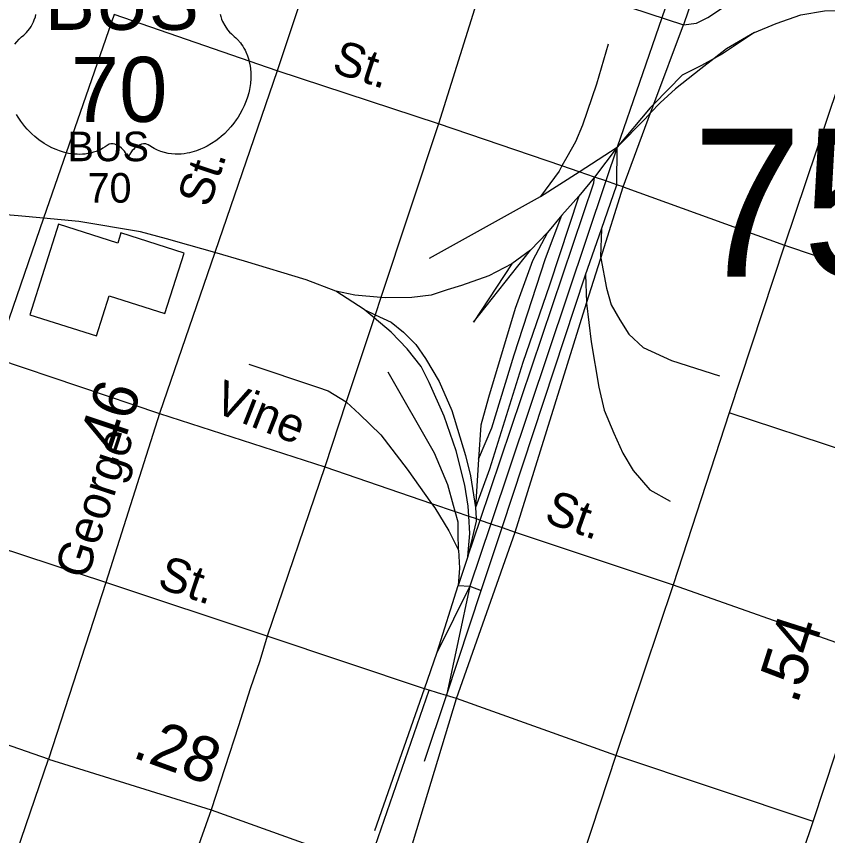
# Model space of a CAD drawing. Extents: x 2206922 to 2357709, y 510027 to 673830.
# Drawn here: x 2298229 to 2300476, y 596917 to 599186 of the extents above; entities that cross this region are included whole.
import ezdxf

# ---------------------------------------------------------------- set-up
doc = ezdxf.new("R2010")
doc.units = 0
for name, color, linetype in [('Exist Cultural Warehouse Building Footprint', 7, 'Continuous'), ('Exist Railroad Mainline', 7, 'Continuous'), ('Exist Railroad Siding', 7, 'Continuous'), ('Exist Road Non-System Type 51', 7, 'Continuous'), ('Exist Road Non-System Type 51 Label', 7, 'Continuous'), ('Exist Road Primary US Attributed', 7, 'Continuous'), ('Exist Road Primary US Label', 7, 'Continuous'), ('Exist Road Primary US Mileage Tenths English Label', 7, 'Continuous'), ('Exist Road Primary US Shield CELL', 7, 'Continuous'), ('Exist Road Primary US Shield Number Label', 7, 'Continuous'), ('Exist Road Secondary Structure Standard Bridge Number Label', 7, 'Continuous'), ('Exist Road Secondary Type 51 Attributed', 7, 'Continuous')]:
    doc.layers.add(name, color=color, linetype=linetype)

msp = doc.modelspace()

# ---------------------------------------------------------------- linework, layer by layer
at = {"layer": 'Exist Cultural Warehouse Building Footprint'}
for p, q in [((2298346, 598610.3), (2298266.3, 598359.9)), ((2298510, 598558.1), (2298346, 598610.3)), ((2298518.9, 598586.2), (2298510, 598558.1)), ((2298693.7, 598530.5), (2298518.9, 598586.2)), ((2298640.3, 598362.8), (2298693.7, 598530.5)), ((2298450.8, 598301.2), (2298486, 598411.9)), ((2298486, 598411.9), (2298640.3, 598362.8)), ((2298266.3, 598359.9), (2298450.8, 598301.2))]:
    msp.add_line(p, q, dxfattribs=at)
at = {"layer": 'Exist Railroad Mainline'}
for p, q in [((2300100.9, 599427.3), (2300016.7, 599182.2)), ((2300016.7, 599182.2), (2299893.5, 598823.6)), ((2299830.4, 598740.8), (2299786.9, 598688.4)), ((2299786.9, 598688.4), (2299739.7, 598635.9)), ((2299739.7, 598635.9), (2299700.2, 598587.5)), ((2299700.2, 598587.5), (2299652.8, 598539)), ((2299652.8, 598539), (2299601.1, 598500.5)), ((2299192.7, 598374.1), (2299114.2, 598425.3)), ((2299479.9, 597689.5), (2299452.7, 597609.4)), ((2299394.8, 597424.8), (2299452.7, 597609.4)), ((2299484.8, 597607.7), (2299394.8, 597424.8))]:
    msp.add_line(p, q, dxfattribs=at)
for points in [[(2300273.9, 599141.4), (2300333.5, 599166.1), (2300401.4, 599190.8), (2300467.1, 599201.5), (2300559.1, 599202.4), (2300574.4, 599201.3), (2300659, 599195.4), (2300765.1, 599184.7), (2300879.3, 599165.9), (2301005.4, 599143.2), (2301103.5, 599126.4), (2301154.3, 599121.4)], [(2300273.9, 599141.4), (2300196, 599096.1), (2300161.7, 599069.5)], [(2300161.7, 599069.5), (2300124.6, 599040.8), (2300054.8, 598985.6), (2300012.6, 598946.7), (2299985.8, 598918.8), (2299970.4, 598902.8), (2299893.5, 598823.6)], [(2299893.5, 598823.6), (2299862.1, 598730.3), (2299543, 597780.9), (2299484.8, 597607.7)], [(2299893.5, 598823.6), (2299830.6, 598741.1), (2299830.4, 598740.8)], [(2298779.1, 598532.2), (2298707, 598552.9), (2298644.9, 598570.2), (2298572.7, 598589.5), (2298402.5, 598617.6), (2298304.6, 598627), (2298234.4, 598633.8), (2298144.3, 598640.7), (2298115.3, 598640.5), (2298001.6, 598613.5), (2297953.7, 598599), (2297914, 598582.6), (2297874.1, 598566.3), (2297830.4, 598539.8), (2297790.8, 598515.8), (2297766.8, 598501.3), (2297739, 598481), (2297697.4, 598448.7), (2297653.8, 598410.2), (2297580.3, 598351.5), (2297508.9, 598293), (2297407.8, 598210.1), (2297256.9, 598090.6)], [(2299114.2, 598425.3), (2299032, 598456.4), (2298861.4, 598508.5), (2298779.1, 598532.2)], [(2299601.1, 598500.5), (2299537.4, 598467.9), (2299461.9, 598441), (2299422, 598428.6), (2299378.1, 598414.2), (2299324.2, 598407.6), (2299252.2, 598406.7), (2299238.7, 598407.8), (2299166.3, 598413.8), (2299114.2, 598425.3)], [(2299479.9, 597689.5), (2299485.3, 597753.6), (2299482.2, 597801.8), (2299480.4, 597829.6), (2299471.7, 597887.5), (2299446.8, 597983.1), (2299413.7, 598078.8), (2299372.7, 598172.1), (2299350.4, 598216), (2299311.7, 598265.5), (2299267.3, 598311.1), (2299219.9, 598351.1), (2299192.7, 598374.1)], [(2299222.1, 596931.1), (2299359.5, 597323.8), (2299394.8, 597424.8)]]:
    msp.add_lwpolyline(points, dxfattribs=at)
at = {"layer": 'Exist Railroad Siding'}
for p, q in [((2299373, 598516), (2299681, 598687.3)), ((2299805.4, 598470.7), (2299849.9, 598597.1)), ((2299509, 597959.8), (2299500.4, 597825.8)), ((2299484.8, 597607.7), (2299420.4, 597304.8)), ((2299420.4, 597304.8), (2299516.9, 597596)), ((2299452.7, 597609.4), (2299484.8, 597607.7)), ((2299484.8, 597607.7), (2299516.9, 597596)), ((2299360, 597122.5), (2299420.4, 597304.8))]:
    msp.add_line(p, q, dxfattribs=at)
for points in [[(2300273.9, 599141.4), (2300184.5, 599082.4), (2300161.7, 599069.5)], [(2299868.3, 599109), (2299835.6, 598998.7), (2299796.8, 598884.5), (2299777.5, 598838.3), (2299753.8, 598795.9), (2299740.3, 598771.9), (2299732.3, 598757.8), (2299681, 598687.3)], [(2300161.7, 599069.5), (2300127, 599049.9), (2300073.3, 599023.3)], [(2300073.3, 599023.3), (2299995, 598943.4), (2299984.3, 598932.5), (2299893.5, 598823.6)], [(2299681, 598687.3), (2299787.7, 598755.7), (2299893.5, 598823.6)], [(2299849.9, 598597.1), (2299892.5, 598720), (2299893.5, 598823.6)], [(2299479.9, 597689.5), (2299514, 597790.9), (2299828.7, 598724.9), (2299830.4, 598740.8)], [(2299786.9, 598688.4), (2299705.7, 598441.7), (2299632, 598227), (2299539.3, 597932.2), (2299500.4, 597825.8)], [(2299509, 597959.8), (2299546.1, 598046.1), (2299607.9, 598248.7), (2299694.9, 598515.5), (2299739.7, 598635.9)], [(2299849.9, 598597.1), (2299846.7, 598521.2), (2299847.6, 598516.5), (2299863.7, 598433.3), (2299876.1, 598387.6), (2299900.6, 598345.7), (2299925, 598306.1), (2299965.4, 598268.5), (2300043.8, 598233.3), (2300176.2, 598190.8)], [(2299700.2, 598587.5), (2299659, 598509.2), (2299610.5, 598376.6), (2299537.1, 598130), (2299516, 598053.9), (2299509, 597959.8)], [(2299601.1, 598500.5), (2299495, 598339.5), (2299652.8, 598539)], [(2299516.9, 597596), (2299574.3, 597770.2), (2299805.4, 598470.7)], [(2299805.4, 598470.7), (2299808.2, 598394.8), (2299808.6, 598391.5), (2299821.3, 598284.9), (2299842.6, 598159.3), (2299857.3, 598095.5), (2299883.9, 598031.8), (2299908.6, 597976.2), (2299937.1, 597928.3), (2299983.7, 597875), (2300040, 597843.6)], [(2299192.7, 598374.1), (2299222.8, 598359.8), (2299267, 598338.9), (2299301.3, 598311.3), (2299335.7, 598277.7), (2299362.1, 598238.1), (2299400.6, 598174.5), (2299435.5, 598094.8), (2299473, 597969.3), (2299487.4, 597913.5), (2299500.4, 597825.8)], [(2298872.6, 598222.7), (2299063, 598158.8), (2299093.2, 598149.2), (2299142.8, 598118.2), (2299143.5, 598117.8), (2299179.9, 598084.1), (2299238.4, 598026.8), (2299311.5, 597931.6), (2299379.3, 597837.1), (2299388.4, 597824.5), (2299427.2, 597761), (2299453.8, 597707.3)], [(2299453.8, 597707.3), (2299453.2, 597755.3), (2299452.8, 597785.3), (2299444.8, 597814.6), (2299440.3, 597831.2), (2299423.8, 597888.9), (2299386.9, 597976.4), (2299258.5, 598200.9)], [(2299500.4, 597825.8), (2299502.4, 597794.8), (2299502.9, 597787.9), (2299479.9, 597689.5)], [(2299453.8, 597707.3), (2299456.2, 597657.4), (2299452.7, 597609.4)]]:
    msp.add_lwpolyline(points, dxfattribs=at)
at = {"layer": 'Exist Road Non-System Type 51'}
for p, q in [((2300318.6, 599872.7), (2300076.9, 599162.7)), ((2299539.2, 599337.1), (2299398.1, 598888.7)), ((2298499.7, 599191.8), (2298304.6, 598627)), ((2298951.8, 599035.4), (2298499.7, 599191.8)), ((2299995, 598943.4), (2300076.9, 599162.7)), ((2299398.1, 598888.7), (2298951.8, 599035.4)), ((2299985.8, 598918.8), (2299995, 598943.4)), ((2299909.3, 598714.2), (2299985.8, 598918.8)), ((2299398.1, 598888.7), (2299238.7, 598407.8)), ((2299740.3, 598771.9), (2299398.1, 598888.7)), ((2299787.7, 598755.7), (2299740.3, 598771.9)), ((2299830.6, 598741.1), (2299787.7, 598755.7)), ((2299862.1, 598730.3), (2299830.6, 598741.1)), ((2299892.5, 598720), (2299862.1, 598730.3)), ((2299847.6, 598516.5), (2299909.3, 598714.2)), ((2299909.3, 598714.2), (2299892.5, 598720)), ((2299909.3, 598714.2), (2300356.3, 598552.4)), ((2298304.6, 598627), (2298170.7, 598239.3)), ((2300356.3, 598552.4), (2300203.6, 598087.8)), ((2300356.3, 598552.4), (2300906.4, 598365.8)), ((2299808.6, 598391.5), (2299847.6, 598516.5)), ((2299238.7, 598407.8), (2299222.8, 598359.8)), ((2299610.8, 597757.6), (2299808.6, 598391.5)), ((2299219.9, 598351.1), (2299142.8, 598118.2)), ((2299222.8, 598359.8), (2299219.9, 598351.1)), ((2298170.7, 598239.3), (2298626, 598086.3)), ((2299142.8, 598118.2), (2299083.3, 597938.7)), ((2298626, 598086.3), (2299083.3, 597938.7)), ((2300203.6, 598087.8), (2300048, 597611.5)), ((2300752.1, 597907.5), (2300203.6, 598087.8)), ((2299083.3, 597938.7), (2298923.7, 597469.7)), ((2299083.3, 597938.7), (2299379.3, 597837.1)), ((2299379.3, 597837.1), (2299444.8, 597814.6)), ((2299444.8, 597814.6), (2299482.2, 597801.8)), ((2299482.2, 597801.8), (2299502.4, 597794.8)), ((2299502.4, 597794.8), (2299514, 597790.9)), ((2299514, 597790.9), (2299543, 597780.9)), ((2299543, 597780.9), (2299574.3, 597770.2)), ((2298477, 597618.2), (2298049.6, 597758.2)), ((2299448.3, 597296.3), (2299610.8, 597757.6)), ((2299574.3, 597770.2), (2299610.8, 597757.6)), ((2299610.8, 597757.6), (2300048, 597611.5)), ((2298923.7, 597469.7), (2298477, 597618.2)), ((2300048, 597611.5), (2299889.4, 597138.6)), ((2300048, 597611.5), (2300588.8, 597420.3)), ((2299359.5, 597323.8), (2298923.7, 597469.7)), ((2299203.8, 596832.4), (2299372.9, 597319.2)), ((2299372.9, 597319.2), (2299359.5, 597323.8)), ((2299395.2, 597312.5), (2299372.9, 597319.2)), ((2299298.6, 596804.6), (2299448.3, 597296.3)), ((2299420.4, 597304.8), (2299395.2, 597312.5)), ((2299448.3, 597296.3), (2299420.4, 597304.8)), ((2299889.4, 597138.6), (2299448.3, 597296.3)), ((2299889.4, 597138.6), (2299732, 596658.9)), ((2300435.5, 596955.8), (2299889.4, 597138.6)), ((2298768.6, 596988.4), (2298595.2, 596494.6))]:
    msp.add_line(p, q, dxfattribs=at)
for points in [[(2300574.4, 599201.3), (2300534.2, 599078.4), (2300356.3, 598552.4)], [(2298923.7, 597469.7), (2298903.8, 597400.9), (2298877.2, 597323.3), (2298844, 597221.3), (2298768.6, 596988.4)]]:
    msp.add_lwpolyline(points, dxfattribs=at)
at = {"layer": 'Exist Road Primary US Attributed'}
for points in [[(2299100.3, 599483.4), (2298951.8, 599035.4), (2298779.1, 598532.2)], [(2300273.8, 596473.9), (2300435.5, 596955.8), (2300588.8, 597420.3), (2300752.1, 597907.5), (2300906.4, 598365.8), (2301013.4, 598691.8), (2301154.3, 599121.4)], [(2298779.1, 598532.2), (2298626, 598086.3), (2298477, 597618.2), (2298318.4, 597128.8)], [(2297344.9, 594258.4), (2297513.6, 594740.8), (2297681.8, 595206.7), (2297811, 595596.2), (2297829.7, 595667.9), (2297999.5, 596169.6), (2298153.8, 596649.8), (2298318.4, 597128.8)], [(2298318.4, 597128.8), (2298768.6, 596988.4), (2299203.8, 596832.4)]]:
    msp.add_lwpolyline(points, dxfattribs=at)
at = {"layer": 'Exist Road Primary US Shield CELL'}
for points in [[(2298225.4, 599109.4), (2298230.4, 599115.9), (2298237, 599123), (2298243.8, 599129.6), (2298250.1, 599134.6), (2298257.5, 599141.9), (2298261.4, 599146.3), (2298266.1, 599152.5), (2298269.8, 599158.2), (2298272.8, 599163.3), (2298276.7, 599170.8), (2298279, 599176.4), (2298282, 599185.1), (2298283.5, 599191.2)], [(2298793.8, 599192.1), (2298795.4, 599185.9), (2298797.7, 599178.8), (2298800.5, 599171.9), (2298806.4, 599160.7), (2298814, 599149.3), (2298819.3, 599142.9), (2298824.7, 599137.5), (2298832.6, 599130.8), (2298836.9, 599127), (2298841.8, 599122), (2298849.9, 599112.7), (2298853.1, 599108.3), (2298856.4, 599103.3), (2298859.5, 599098.2), (2298862.5, 599092.8), (2298865, 599088), (2298869.5, 599077), (2298872.8, 599066.3), (2298874.3, 599060.6), (2298876.7, 599048), (2298877.6, 599041.8), (2298878.6, 599029.5), (2298878.6, 599014.6), (2298877.5, 599000.5), (2298874.8, 598984), (2298872.6, 598974.1), (2298869.2, 598962.6), (2298866, 598952.7), (2298860.1, 598938), (2298854.9, 598927.4), (2298848.1, 598914.9), (2298843.5, 598907.4), (2298838.1, 598899.3), (2298831.3, 598890), (2298823.4, 598880.2), (2298814, 598869.8), (2298806.3, 598862.1), (2298796.3, 598853.1), (2298790.2, 598848.1), (2298781.5, 598841.6), (2298769.7, 598833.7), (2298758, 598826.9), (2298748, 598821.8), (2298739.2, 598818), (2298727.8, 598813.7), (2298708.8, 598808.4), (2298701.9, 598807), (2298693.7, 598805.8), (2298686.1, 598805), (2298678.6, 598804.6), (2298668.6, 598804.6), (2298658.6, 598805.3), (2298649.2, 598806.7), (2298639.4, 598808.7), (2298629.2, 598811.8), (2298619.9, 598815.4), (2298610.5, 598820.1), (2298594.5, 598830.1), (2298589.9, 598832.5), (2298587.4, 598833.2), (2298581.2, 598833.5), (2298575.4, 598832.3), (2298569.5, 598829.9), (2298565.9, 598828), (2298561.2, 598824.9), (2298557.6, 598822), (2298553.2, 598817.9), (2298550.1, 598814.4), (2298547.8, 598811.6), (2298543.3, 598804.6), (2298541.7, 598801.2), (2298540, 598796.9), (2298538.6, 598790.5), (2298536.6, 598798.6), (2298534.2, 598803.9), (2298531.5, 598808.4), (2298528.6, 598812.5), (2298524.1, 598817.6), (2298520.1, 598821.5), (2298515.3, 598825.5), (2298510.1, 598828.6), (2298505.9, 598830.7), (2298502.2, 598832.1), (2298497.5, 598833.3), (2298493.7, 598833.6), (2298490.6, 598833.5), (2298486.3, 598832.5), (2298480.5, 598828.3), (2298475, 598824.5), (2298469, 598820.8), (2298461.9, 598817), (2298456.6, 598814.6), (2298450.4, 598812.2), (2298443.1, 598809.7), (2298435.2, 598807.7), (2298427.1, 598806.1), (2298419.9, 598804.9), (2298412.3, 598804.3), (2298405.4, 598804), (2298398.1, 598804.1), (2298391.4, 598804.6), (2298383.6, 598805.3), (2298373.8, 598806.8), (2298365.8, 598808.6), (2298357.3, 598810.9), (2298348.6, 598813.6), (2298339.2, 598817.2), (2298327.5, 598822.3), (2298319.4, 598826.4), (2298306.6, 598833.8), (2298291.5, 598844.2), (2298280.2, 598853.4), (2298271.8, 598860.9), (2298259.6, 598873.4), (2298252.4, 598881.5), (2298241.2, 598896.1), (2298233.9, 598906.7), (2298229.3, 598914.4)]]:
    msp.add_lwpolyline(points, dxfattribs=at)
at = {"layer": 'Exist Road Secondary Type 51 Attributed'}
for points in [[(2299100.3, 599483.4), (2300076.9, 599162.7), (2300113.1, 599167.4), (2300144.6, 599183.2), (2300217, 599232), (2300294.1, 599271.3), (2300384.7, 599292.7), (2300439, 599298.3), (2300476.1, 599297.5), (2300594.3, 599296.4), (2300764.6, 599282), (2300969, 599245.9), (2301176, 599183.7)], [(2298318.4, 597128.8), (2297427, 597438.5), (2297078.1, 597552.3)]]:
    msp.add_lwpolyline(points, dxfattribs=at)

# ---------------------------------------------------------------- texts
at = {"layer": 'Exist Road Non-System Type 51 Label'}
for s, rotation, p in [('St.', 341.9905, (2299099.6, 599032.8)), ('Vine', 338.359, (2298770.2, 598093)), ('St.', 340.3982, (2299687.4, 597787)), ('St.', 341.4928, (2298616.1, 597604.8))]:
    msp.add_text(s, height=95, rotation=rotation, dxfattribs=at).set_placement(p)
at = {"layer": 'Exist Road Primary US Label'}
for s, p in [('BUS', (2298371.1, 598785)), ('70', (2298426.2, 598670.2))]:
    msp.add_text(s, height=82.02, dxfattribs=at).set_placement(p)
for s, rotation, p in [('St.', 71.5632, (2298763.3, 598653.8)), ('George', 71.8676, (2298424, 597622.9))]:
    msp.add_text(s, height=95, rotation=rotation, dxfattribs=at).set_placement(p)
at = {"layer": 'Exist Road Primary US Mileage Tenths English Label'}
for s, rotation, p in [('.46', 71.5632, (2298503, 597929.2)), ('.54', 72.32, (2300391.7, 597278.1)), ('.28', 340.0632, (2298546.8, 597134.9))]:
    msp.add_text(s, height=125, rotation=rotation, dxfattribs=at).set_placement(p)
at = {"layer": 'Exist Road Primary US Shield Number Label'}
for s, height, p in [('BUS', 155, (2298308.4, 599148.9)), ('70', 180, (2298379.9, 598894))]:
    msp.add_text(s, height=height, dxfattribs=at).set_placement(p)
at = {"layer": 'Exist Road Secondary Structure Standard Bridge Number Label'}
msp.add_text('75', height=410.1, dxfattribs=at).set_placement((2300100.6, 598464.9))

doc.saveas('drawing.dxf')
